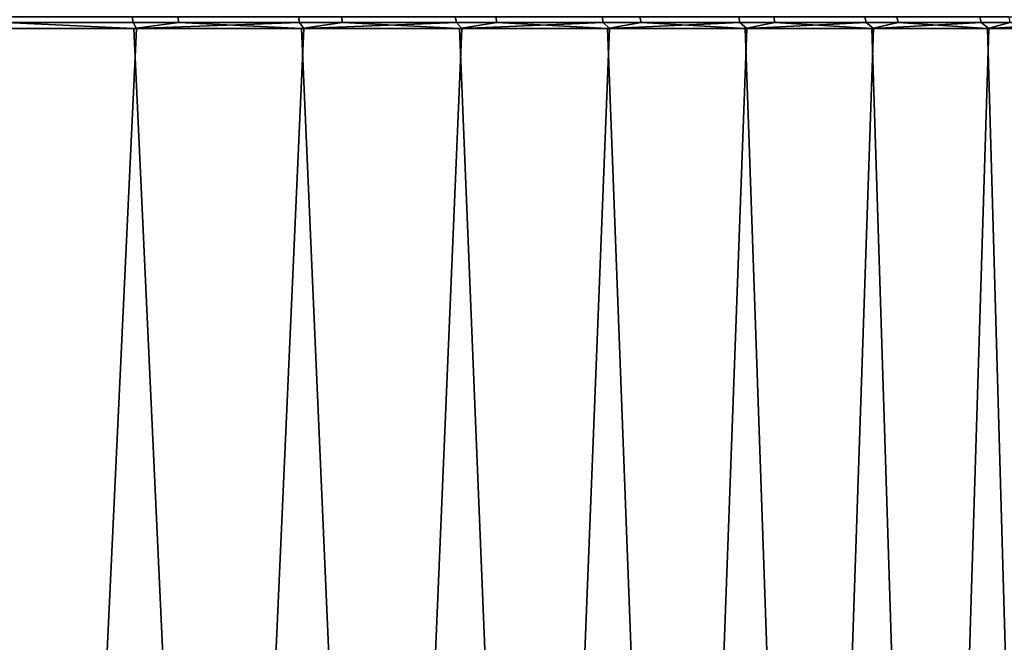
# Model space of a CAD drawing. Header units: metres. Extents: x -240 to 45, y -77 to 27.
# Tile 697 of 1056: x 33.7 to 37.58, y -64.52 to -62.07. Entities that reach past the tile are written whole.
import ezdxf

# ---------------------------------------------------------------- set-up
doc = ezdxf.new("R2010")
doc.units = ezdxf.units.M
doc.layers.add('solid_102011X2', color=7, linetype='CONTINUOUS')

msp = doc.modelspace()

# ---------------------------------------------------------------- linework, layer by layer
at = {"layer": 'solid_102011X2'}
for points in [[(33.447453, -62.053623, 87.276085), (34.139164, -62.053623, 87.983795), (34.143192, -62.076534, 87.980049), (33.45129, -62.076534, 87.272141)], [(34.319084, -62.053616, 115.020157), (33.636856, -62.053616, 115.737022), (33.640747, -62.076534, 115.740913), (34.323166, -62.076534, 115.023857)], [(34.139164, -62.053623, 87.983795), (34.795006, -62.053623, 88.724876), (34.799217, -62.076534, 88.721329), (34.143192, -62.076534, 87.980049)], [(34.965008, -62.053616, 114.270424), (34.319084, -62.053616, 115.020157), (34.323166, -62.076534, 115.023857), (34.969265, -62.076534, 114.273911)], [(34.795006, -62.053623, 88.724876), (35.413376, -62.053623, 89.497498), (35.417755, -62.076534, 89.494164), (34.799217, -62.076534, 88.721329)], [(35.573036, -62.053616, 113.489639), (34.965008, -62.053616, 114.270424), (34.969265, -62.076534, 114.273911), (35.577461, -62.076534, 113.492912)], [(35.413376, -62.053623, 89.497498), (35.992752, -62.053623, 90.299774), (35.997292, -62.076534, 90.296661), (35.417755, -62.076534, 89.494164)], [(36.141685, -62.053616, 112.679718), (35.573036, -62.053616, 113.489639), (35.577461, -62.076534, 113.492912), (36.146271, -62.076534, 112.68277)], [(35.992752, -62.053623, 90.299774), (36.531723, -62.053623, 91.12973), (36.536411, -62.076534, 91.126854), (35.997292, -62.076534, 90.296661)], [(36.669563, -62.053616, 111.842659), (36.141685, -62.053616, 112.679718), (36.146271, -62.076534, 112.68277), (36.67429, -62.076534, 111.845482)], [(36.531723, -62.053623, 91.12973), (37.028965, -62.053623, 91.985352), (37.033787, -62.076534, 91.982704), (36.536411, -62.076534, 91.126854)], [(37.155373, -62.053616, 110.980499), (36.669563, -62.053616, 111.842659), (36.67429, -62.076534, 111.845482), (37.160233, -62.076534, 110.983086)], [(37.028965, -62.053623, 91.985352), (37.483257, -62.053623, 92.864525), (37.488205, -62.076534, 92.862114), (37.033787, -62.076534, 91.982704)], [(37.597923, -62.053616, 110.09536), (37.155373, -62.053616, 110.980499), (37.160233, -62.076534, 110.983086), (37.602905, -62.076534, 110.097702)], [(37.483257, -62.053623, 92.864525), (37.893486, -62.053623, 93.765099), (37.898548, -62.076534, 93.762939), (37.488205, -62.076534, 92.862114)], [(32.715675, -62.099998, 116.611526), (33.428997, -75.997673, 115.95211), (34.127075, -75.997673, 115.239967), (33.448223, -62.099998, 115.933426)], [(34.155777, -62.099998, 87.990883), (33.500389, -75.997673, 87.317528), (32.771065, -75.997673, 86.637421), (33.458488, -62.099998, 87.276573)], [(33.640747, -62.076534, 115.740913), (33.448223, -62.099998, 115.933426), (34.146023, -62.099998, 115.21962)], [(33.448223, -62.099998, 115.933426), (34.127075, -75.997673, 115.239967), (34.788788, -75.997673, 114.493912), (34.146023, -62.099998, 115.21962)], [(33.45129, -62.076534, 87.272141), (34.143192, -62.076534, 87.980049), (34.155777, -62.099998, 87.990883), (33.458488, -62.099998, 87.276573)], [(34.816559, -62.099998, 88.73909), (34.194908, -75.997673, 88.033142), (33.500389, -75.997673, 87.317528), (34.155777, -62.099998, 87.990883)], [(34.323166, -62.076534, 115.023857), (33.640747, -62.076534, 115.740913), (34.146023, -62.099998, 115.21962)], [(34.143192, -62.076534, 87.980049), (34.799217, -62.076534, 88.721329), (34.155777, -62.099998, 87.990883)], [(34.323166, -62.076534, 115.023857), (34.146023, -62.099998, 115.21962), (34.807339, -62.099998, 114.471886)], [(34.146023, -62.099998, 115.21962), (34.788788, -75.997673, 114.493912), (35.412491, -75.997673, 113.715797), (34.807339, -62.099998, 114.471886)], [(34.799217, -62.076534, 88.721329), (34.816559, -62.099998, 88.73909), (34.155777, -62.099998, 87.990883)], [(35.439182, -62.099998, 89.519333), (34.852894, -75.997673, 88.782486), (34.194908, -75.997673, 88.033142), (34.816559, -62.099998, 88.73909)], [(34.969265, -62.076534, 114.273911), (34.323166, -62.076534, 115.023857), (34.807339, -62.099998, 114.471886)], [(34.799217, -62.076534, 88.721329), (35.417755, -62.076534, 89.494164), (34.816559, -62.099998, 88.73909)], [(34.969265, -62.076534, 114.273911), (34.807339, -62.099998, 114.471886), (35.430519, -62.099998, 113.692085)], [(34.807339, -62.099998, 114.471886), (35.412491, -75.997673, 113.715797), (35.996632, -75.997673, 112.90757), (35.430519, -62.099998, 113.692085)], [(35.417755, -62.076534, 89.494164), (35.439182, -62.099998, 89.519333), (34.816559, -62.099998, 88.73909)], [(36.022099, -62.099998, 90.329674), (35.47271, -75.997673, 89.563698), (34.852894, -75.997673, 88.782486), (35.439182, -62.099998, 89.519333)], [(35.577461, -62.076534, 113.492912), (34.969265, -62.076534, 114.273911), (35.430519, -62.099998, 113.692085)], [(35.417755, -62.076534, 89.494164), (35.997292, -62.076534, 90.296661), (35.439182, -62.099998, 89.519333)], [(35.577461, -62.076534, 113.492912), (35.430519, -62.099998, 113.692085), (36.014019, -62.099998, 112.882164)], [(35.430519, -62.099998, 113.692085), (35.996632, -75.997673, 112.90757), (36.539761, -75.997673, 112.07122), (36.014019, -62.099998, 112.882164)], [(35.997292, -62.076534, 90.296661), (36.022099, -62.099998, 90.329674), (35.439182, -62.099998, 89.519333)], [(36.563858, -62.099998, 91.168091), (36.052814, -75.997673, 90.374832), (35.47271, -75.997673, 89.563698), (36.022099, -62.099998, 90.329674)], [(36.146271, -62.076534, 112.68277), (35.577461, -62.076534, 113.492912), (36.014019, -62.099998, 112.882164)], [(35.997292, -62.076534, 90.296661), (36.536411, -62.076534, 91.126854), (36.022099, -62.099998, 90.329674)], [(36.146271, -62.076534, 112.68277), (36.014019, -62.099998, 112.882164), (36.556377, -62.099998, 112.044136)], [(36.014019, -62.099998, 112.882164), (36.539761, -75.997673, 112.07122), (37.040527, -75.997673, 111.208847), (36.556377, -62.099998, 112.044136)], [(36.536411, -62.076534, 91.126854), (36.563858, -62.099998, 91.168091), (36.022099, -62.099998, 90.329674)], [(37.06311, -62.099998, 92.032494), (36.591766, -75.997673, 91.213882), (36.052814, -75.997673, 90.374832), (36.563858, -62.099998, 91.168091)], [(36.67429, -62.076534, 111.845482), (36.146271, -62.076534, 112.68277), (36.556377, -62.099998, 112.044136)], [(36.536411, -62.076534, 91.126854), (37.033787, -62.076534, 91.982704), (36.563858, -62.099998, 91.168091)], [(36.67429, -62.076534, 111.845482), (36.556377, -62.099998, 112.044136), (37.056248, -62.099998, 111.180092)], [(36.556377, -62.099998, 112.044136), (37.040527, -75.997673, 111.208847), (37.497684, -75.997673, 110.322578), (37.056248, -62.099998, 111.180092)], [(37.033787, -62.076534, 91.982704), (37.06311, -62.099998, 92.032494), (36.563858, -62.099998, 91.168091)], [(37.518608, -62.099998, 92.920731), (37.088226, -75.997673, 92.078743), (36.591766, -75.997673, 91.213882), (37.06311, -62.099998, 92.032494)], [(37.160233, -62.076534, 110.983086), (36.67429, -62.076534, 111.845482), (37.056248, -62.099998, 111.180092)], [(37.033787, -62.076534, 91.982704), (37.488205, -62.076534, 92.862114), (37.06311, -62.099998, 92.032494)], [(37.160233, -62.076534, 110.983086), (37.056248, -62.099998, 111.180092), (37.512386, -62.099998, 110.292183)], [(37.056248, -62.099998, 111.180092), (37.497684, -75.997673, 110.322578), (37.910095, -75.997673, 109.414619), (37.512386, -62.099998, 110.292183)], [(37.488205, -62.076534, 92.862114), (37.518608, -62.099998, 92.920731), (37.06311, -62.099998, 92.032494)], [(37.929222, -62.099998, 93.830589), (37.540958, -75.997673, 92.967278), (37.088226, -75.997673, 92.078743), (37.518608, -62.099998, 92.920731)], [(37.602905, -62.076534, 110.097702), (37.160233, -62.076534, 110.983086), (37.512386, -62.099998, 110.292183)], [(37.488205, -62.076534, 92.862114), (37.898548, -62.076534, 93.762939), (37.518608, -62.099998, 92.920731)], [(37.602905, -62.076534, 110.097702), (37.512386, -62.099998, 110.292183), (37.923649, -62.099998, 109.382614)], [(37.512386, -62.099998, 110.292183), (37.910095, -75.997673, 109.414619), (38.276737, -75.997673, 108.487244), (37.923649, -62.099998, 109.382614)], [(37.898548, -62.076534, 93.762939), (37.929222, -62.099998, 93.830589), (37.518608, -62.099998, 92.920731)], [(38.293926, -62.099998, 94.759796), (37.948837, -75.997673, 93.877281), (37.540958, -75.997673, 92.967278), (37.929222, -62.099998, 93.830589)]]:
    msp.add_3dface(points, dxfattribs=at)

doc.saveas('drawing.dxf')
